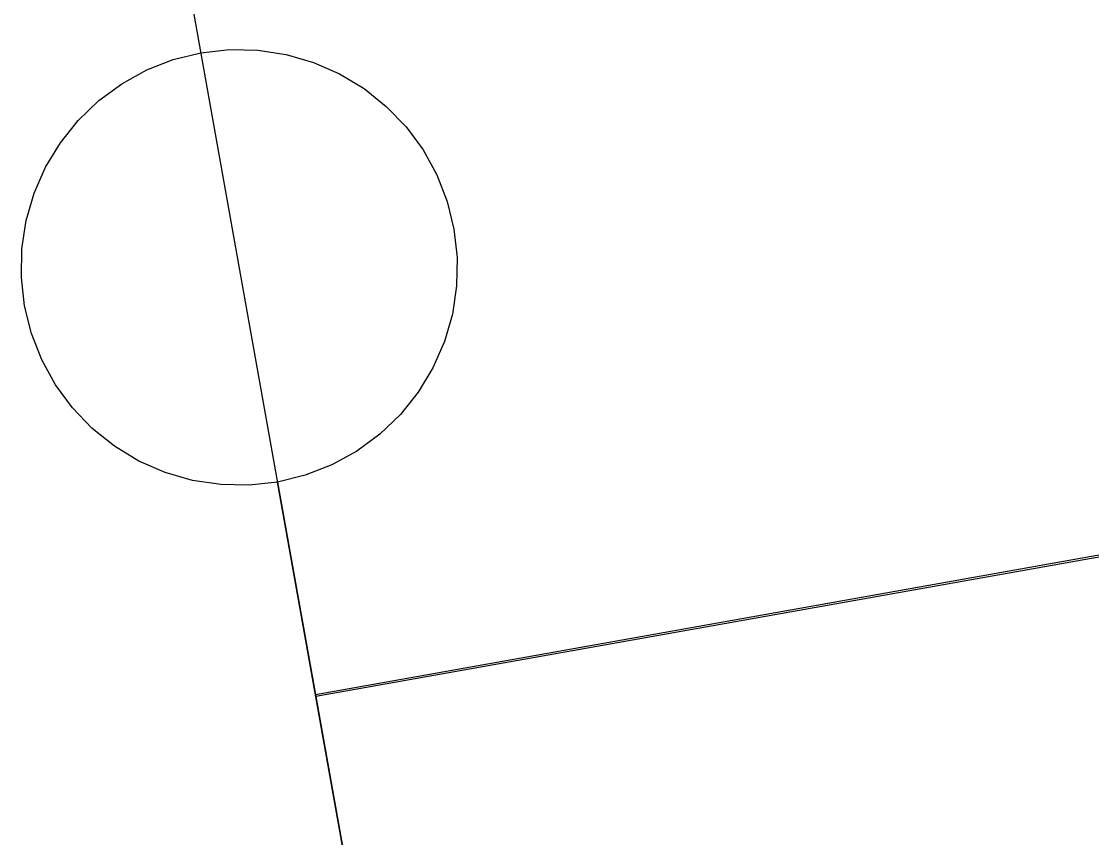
# Model space of a CAD drawing. Extents: x 6540402 to 6566579, y 5525343 to 5532423.
# Drawn here: x 6560398.957 to 6560400.183, y 5529248.108 to 5529249.044 of the extents above; entities that cross this region are included whole.
import ezdxf

# ---------------------------------------------------------------- set-up
doc = ezdxf.new("R2010")
doc.units = 0
for name, color, linetype in [('IR_ps_geometria', 7, 'Continuous'), ('T_plan_koziol oporowy', 7, 'Continuous'), ('TOR_PS_T-tory projektowane', 7, 'Continuous')]:
    doc.layers.add(name, color=color, linetype=linetype)

msp = doc.modelspace()

# ---------------------------------------------------------------- linework, layer by layer
at = {"layer": 'IR_ps_geometria'}
msp.add_lwpolyline([(6560399.3381, 5529248.0239), (6560399.2503, 5529248.5162), (6560399.2178, 5529248.5125), (6560399.1851, 5529248.5132), (6560399.1528, 5529248.5181), (6560399.1214, 5529248.5272), (6560399.0914, 5529248.5403), (6560399.0634, 5529248.5572), (6560399.0379, 5529248.5776), (6560399.0152, 5529248.6012), (6560398.9958, 5529248.6275), (6560398.98, 5529248.6562), (6560398.9681, 5529248.6866), (6560398.9603, 5529248.7184), (6560398.9567, 5529248.7509), (6560398.9573, 5529248.7836), (6560398.9622, 5529248.8159), (6560398.9713, 5529248.8473), (6560398.9844, 5529248.8773), (6560399.0013, 5529248.9053), (6560399.0218, 5529248.9308), (6560399.0453, 5529248.9535), (6560399.0717, 5529248.9729), (6560399.1003, 5529248.9887), (6560399.1308, 5529249.0006), (6560399.1625, 5529249.0084), (6560399.195, 5529249.012), (6560399.2277, 5529249.0114), (6560399.26, 5529249.0065), (6560399.2914, 5529248.9974), (6560399.3214, 5529248.9843), (6560399.3494, 5529248.9674), (6560399.3749, 5529248.9469), (6560399.3976, 5529248.9234), (6560399.417, 5529248.897), (6560399.4328, 5529248.8684), (6560399.4447, 5529248.8379), (6560399.4525, 5529248.8062), (6560399.4562, 5529248.7737), (6560399.4555, 5529248.741), (6560399.4506, 5529248.7087), (6560399.4415, 5529248.6773), (6560399.4284, 5529248.6473), (6560399.4115, 5529248.6193), (6560399.3911, 5529248.5938), (6560399.3675, 5529248.5711), (6560399.3412, 5529248.5517), (6560399.3125, 5529248.5359), (6560399.2821, 5529248.524), (6560399.2503, 5529248.5162), (6560399.2942, 5529248.2701), (6560399.3381, 5529248.0239)], dxfattribs=at)
msp.add_lwpolyline([(6560399.3381, 5529248.0239), (6560399.2503, 5529248.5162), (6560399.2178, 5529248.5125), (6560399.1851, 5529248.5132), (6560399.1528, 5529248.5181), (6560399.1214, 5529248.5272), (6560399.0914, 5529248.5403), (6560399.0634, 5529248.5572), (6560399.0379, 5529248.5776), (6560399.0152, 5529248.6012), (6560398.9958, 5529248.6275), (6560398.98, 5529248.6562), (6560398.9681, 5529248.6866), (6560398.9603, 5529248.7184), (6560398.9567, 5529248.7509), (6560398.9573, 5529248.7836), (6560398.9622, 5529248.8159), (6560398.9713, 5529248.8473), (6560398.9844, 5529248.8773), (6560399.0013, 5529248.9053), (6560399.0218, 5529248.9308), (6560399.0453, 5529248.9535), (6560399.0717, 5529248.9729), (6560399.1003, 5529248.9887), (6560399.1308, 5529249.0006), (6560399.1625, 5529249.0084), (6560399.195, 5529249.012), (6560399.2277, 5529249.0114), (6560399.26, 5529249.0065), (6560399.2914, 5529248.9974), (6560399.3214, 5529248.9843), (6560399.3494, 5529248.9674), (6560399.3749, 5529248.9469), (6560399.3976, 5529248.9234), (6560399.417, 5529248.897), (6560399.4328, 5529248.8684), (6560399.4447, 5529248.8379), (6560399.4525, 5529248.8062), (6560399.4562, 5529248.7737), (6560399.4555, 5529248.741), (6560399.4506, 5529248.7087), (6560399.4415, 5529248.6773), (6560399.4284, 5529248.6473), (6560399.4115, 5529248.6193), (6560399.3911, 5529248.5938), (6560399.3675, 5529248.5711), (6560399.3412, 5529248.5517), (6560399.3125, 5529248.5359), (6560399.2821, 5529248.524), (6560399.2503, 5529248.5162), (6560399.2942, 5529248.2701), (6560399.3381, 5529248.0239)], dxfattribs=at)
msp.add_lwpolyline([(6560399.3381, 5529248.0239), (6560399.2503, 5529248.5162), (6560399.2178, 5529248.5125), (6560399.1851, 5529248.5132), (6560399.1528, 5529248.5181), (6560399.1214, 5529248.5272), (6560399.0914, 5529248.5403), (6560399.0634, 5529248.5572), (6560399.0379, 5529248.5776), (6560399.0152, 5529248.6012), (6560398.9958, 5529248.6275), (6560398.98, 5529248.6562), (6560398.9681, 5529248.6866), (6560398.9603, 5529248.7184), (6560398.9567, 5529248.7509), (6560398.9573, 5529248.7836), (6560398.9622, 5529248.8159), (6560398.9713, 5529248.8473), (6560398.9844, 5529248.8773), (6560399.0013, 5529248.9053), (6560399.0218, 5529248.9308), (6560399.0453, 5529248.9535), (6560399.0717, 5529248.9729), (6560399.1003, 5529248.9887), (6560399.1308, 5529249.0006), (6560399.1625, 5529249.0084), (6560399.195, 5529249.012), (6560399.2277, 5529249.0114), (6560399.26, 5529249.0065), (6560399.2914, 5529248.9974), (6560399.3214, 5529248.9843), (6560399.3494, 5529248.9674), (6560399.3749, 5529248.9469), (6560399.3976, 5529248.9234), (6560399.417, 5529248.897), (6560399.4328, 5529248.8684), (6560399.4447, 5529248.8379), (6560399.4525, 5529248.8062), (6560399.4562, 5529248.7737), (6560399.4555, 5529248.741), (6560399.4506, 5529248.7087), (6560399.4415, 5529248.6773), (6560399.4284, 5529248.6473), (6560399.4115, 5529248.6193), (6560399.3911, 5529248.5938), (6560399.3675, 5529248.5711), (6560399.3412, 5529248.5517), (6560399.3125, 5529248.5359), (6560399.2821, 5529248.524), (6560399.2503, 5529248.5162), (6560399.2942, 5529248.2701), (6560399.3381, 5529248.0239)], dxfattribs=at)
msp.add_lwpolyline([(6560399.3381, 5529248.0239), (6560399.2503, 5529248.5162), (6560399.2178, 5529248.5125), (6560399.1851, 5529248.5132), (6560399.1528, 5529248.5181), (6560399.1214, 5529248.5272), (6560399.0914, 5529248.5403), (6560399.0634, 5529248.5572), (6560399.0379, 5529248.5776), (6560399.0152, 5529248.6012), (6560398.9958, 5529248.6275), (6560398.98, 5529248.6562), (6560398.9681, 5529248.6866), (6560398.9603, 5529248.7184), (6560398.9567, 5529248.7509), (6560398.9573, 5529248.7836), (6560398.9622, 5529248.8159), (6560398.9713, 5529248.8473), (6560398.9844, 5529248.8773), (6560399.0013, 5529248.9053), (6560399.0218, 5529248.9308), (6560399.0453, 5529248.9535), (6560399.0717, 5529248.9729), (6560399.1003, 5529248.9887), (6560399.1308, 5529249.0006), (6560399.1625, 5529249.0084), (6560399.195, 5529249.012), (6560399.2277, 5529249.0114), (6560399.26, 5529249.0065), (6560399.2914, 5529248.9974), (6560399.3214, 5529248.9843), (6560399.3494, 5529248.9674), (6560399.3749, 5529248.9469), (6560399.3976, 5529248.9234), (6560399.417, 5529248.897), (6560399.4328, 5529248.8684), (6560399.4447, 5529248.8379), (6560399.4525, 5529248.8062), (6560399.4562, 5529248.7737), (6560399.4555, 5529248.741), (6560399.4506, 5529248.7087), (6560399.4415, 5529248.6773), (6560399.4284, 5529248.6473), (6560399.4115, 5529248.6193), (6560399.3911, 5529248.5938), (6560399.3675, 5529248.5711), (6560399.3412, 5529248.5517), (6560399.3125, 5529248.5359), (6560399.2821, 5529248.524), (6560399.2503, 5529248.5162), (6560399.2942, 5529248.2701), (6560399.3381, 5529248.0239)], dxfattribs=at)
msp.add_lwpolyline([(6560399.3381, 5529248.0239), (6560399.2503, 5529248.5162), (6560399.2178, 5529248.5125), (6560399.1851, 5529248.5132), (6560399.1528, 5529248.5181), (6560399.1214, 5529248.5272), (6560399.0914, 5529248.5403), (6560399.0634, 5529248.5572), (6560399.0379, 5529248.5776), (6560399.0152, 5529248.6012), (6560398.9958, 5529248.6275), (6560398.98, 5529248.6562), (6560398.9681, 5529248.6866), (6560398.9603, 5529248.7184), (6560398.9567, 5529248.7509), (6560398.9573, 5529248.7836), (6560398.9622, 5529248.8159), (6560398.9713, 5529248.8473), (6560398.9844, 5529248.8773), (6560399.0013, 5529248.9053), (6560399.0218, 5529248.9308), (6560399.0453, 5529248.9535), (6560399.0717, 5529248.9729), (6560399.1003, 5529248.9887), (6560399.1308, 5529249.0006), (6560399.1625, 5529249.0084), (6560399.195, 5529249.012), (6560399.2277, 5529249.0114), (6560399.26, 5529249.0065), (6560399.2914, 5529248.9974), (6560399.3214, 5529248.9843), (6560399.3494, 5529248.9674), (6560399.3749, 5529248.9469), (6560399.3976, 5529248.9234), (6560399.417, 5529248.897), (6560399.4328, 5529248.8684), (6560399.4447, 5529248.8379), (6560399.4525, 5529248.8062), (6560399.4562, 5529248.7737), (6560399.4555, 5529248.741), (6560399.4506, 5529248.7087), (6560399.4415, 5529248.6773), (6560399.4284, 5529248.6473), (6560399.4115, 5529248.6193), (6560399.3911, 5529248.5938), (6560399.3675, 5529248.5711), (6560399.3412, 5529248.5517), (6560399.3125, 5529248.5359), (6560399.2821, 5529248.524), (6560399.2503, 5529248.5162), (6560399.2942, 5529248.2701), (6560399.3381, 5529248.0239)], dxfattribs=at)
msp.add_lwpolyline([(6560399.3381, 5529248.0239), (6560399.2503, 5529248.5162), (6560399.2178, 5529248.5125), (6560399.1851, 5529248.5132), (6560399.1528, 5529248.5181), (6560399.1214, 5529248.5272), (6560399.0914, 5529248.5403), (6560399.0634, 5529248.5572), (6560399.0379, 5529248.5776), (6560399.0152, 5529248.6012), (6560398.9958, 5529248.6275), (6560398.98, 5529248.6562), (6560398.9681, 5529248.6866), (6560398.9603, 5529248.7184), (6560398.9567, 5529248.7509), (6560398.9573, 5529248.7836), (6560398.9622, 5529248.8159), (6560398.9713, 5529248.8473), (6560398.9844, 5529248.8773), (6560399.0013, 5529248.9053), (6560399.0218, 5529248.9308), (6560399.0453, 5529248.9535), (6560399.0717, 5529248.9729), (6560399.1003, 5529248.9887), (6560399.1308, 5529249.0006), (6560399.1625, 5529249.0084), (6560399.195, 5529249.012), (6560399.2277, 5529249.0114), (6560399.26, 5529249.0065), (6560399.2914, 5529248.9974), (6560399.3214, 5529248.9843), (6560399.3494, 5529248.9674), (6560399.3749, 5529248.9469), (6560399.3976, 5529248.9234), (6560399.417, 5529248.897), (6560399.4328, 5529248.8684), (6560399.4447, 5529248.8379), (6560399.4525, 5529248.8062), (6560399.4562, 5529248.7737), (6560399.4555, 5529248.741), (6560399.4506, 5529248.7087), (6560399.4415, 5529248.6773), (6560399.4284, 5529248.6473), (6560399.4115, 5529248.6193), (6560399.3911, 5529248.5938), (6560399.3675, 5529248.5711), (6560399.3412, 5529248.5517), (6560399.3125, 5529248.5359), (6560399.2821, 5529248.524), (6560399.2503, 5529248.5162), (6560399.2942, 5529248.2701), (6560399.3381, 5529248.0239)], dxfattribs=at)
msp.add_lwpolyline([(6560399.3381, 5529248.0239), (6560399.2503, 5529248.5162), (6560399.2178, 5529248.5125), (6560399.1851, 5529248.5132), (6560399.1528, 5529248.5181), (6560399.1214, 5529248.5272), (6560399.0914, 5529248.5403), (6560399.0634, 5529248.5572), (6560399.0379, 5529248.5776), (6560399.0152, 5529248.6012), (6560398.9958, 5529248.6275), (6560398.98, 5529248.6562), (6560398.9681, 5529248.6866), (6560398.9603, 5529248.7184), (6560398.9567, 5529248.7509), (6560398.9573, 5529248.7836), (6560398.9622, 5529248.8159), (6560398.9713, 5529248.8473), (6560398.9844, 5529248.8773), (6560399.0013, 5529248.9053), (6560399.0218, 5529248.9308), (6560399.0453, 5529248.9535), (6560399.0717, 5529248.9729), (6560399.1003, 5529248.9887), (6560399.1308, 5529249.0006), (6560399.1625, 5529249.0084), (6560399.195, 5529249.012), (6560399.2277, 5529249.0114), (6560399.26, 5529249.0065), (6560399.2914, 5529248.9974), (6560399.3214, 5529248.9843), (6560399.3494, 5529248.9674), (6560399.3749, 5529248.9469), (6560399.3976, 5529248.9234), (6560399.417, 5529248.897), (6560399.4328, 5529248.8684), (6560399.4447, 5529248.8379), (6560399.4525, 5529248.8062), (6560399.4562, 5529248.7737), (6560399.4555, 5529248.741), (6560399.4506, 5529248.7087), (6560399.4415, 5529248.6773), (6560399.4284, 5529248.6473), (6560399.4115, 5529248.6193), (6560399.3911, 5529248.5938), (6560399.3675, 5529248.5711), (6560399.3412, 5529248.5517), (6560399.3125, 5529248.5359), (6560399.2821, 5529248.524), (6560399.2503, 5529248.5162), (6560399.2942, 5529248.2701), (6560399.3381, 5529248.0239)], dxfattribs=at)
msp.add_lwpolyline([(6560399.3381, 5529248.0239), (6560399.2503, 5529248.5162), (6560399.2178, 5529248.5125), (6560399.1851, 5529248.5132), (6560399.1528, 5529248.5181), (6560399.1214, 5529248.5272), (6560399.0914, 5529248.5403), (6560399.0634, 5529248.5572), (6560399.0379, 5529248.5776), (6560399.0152, 5529248.6012), (6560398.9958, 5529248.6275), (6560398.98, 5529248.6562), (6560398.9681, 5529248.6866), (6560398.9603, 5529248.7184), (6560398.9567, 5529248.7509), (6560398.9573, 5529248.7836), (6560398.9622, 5529248.8159), (6560398.9713, 5529248.8473), (6560398.9844, 5529248.8773), (6560399.0013, 5529248.9053), (6560399.0218, 5529248.9308), (6560399.0453, 5529248.9535), (6560399.0717, 5529248.9729), (6560399.1003, 5529248.9887), (6560399.1308, 5529249.0006), (6560399.1625, 5529249.0084), (6560399.195, 5529249.012), (6560399.2277, 5529249.0114), (6560399.26, 5529249.0065), (6560399.2914, 5529248.9974), (6560399.3214, 5529248.9843), (6560399.3494, 5529248.9674), (6560399.3749, 5529248.9469), (6560399.3976, 5529248.9234), (6560399.417, 5529248.897), (6560399.4328, 5529248.8684), (6560399.4447, 5529248.8379), (6560399.4525, 5529248.8062), (6560399.4562, 5529248.7737), (6560399.4555, 5529248.741), (6560399.4506, 5529248.7087), (6560399.4415, 5529248.6773), (6560399.4284, 5529248.6473), (6560399.4115, 5529248.6193), (6560399.3911, 5529248.5938), (6560399.3675, 5529248.5711), (6560399.3412, 5529248.5517), (6560399.3125, 5529248.5359), (6560399.2821, 5529248.524), (6560399.2503, 5529248.5162), (6560399.2942, 5529248.2701), (6560399.3381, 5529248.0239)], dxfattribs=at)
msp.add_lwpolyline([(6560399.3381, 5529248.0239), (6560399.2503, 5529248.5162), (6560399.2178, 5529248.5125), (6560399.1851, 5529248.5132), (6560399.1528, 5529248.5181), (6560399.1214, 5529248.5272), (6560399.0914, 5529248.5403), (6560399.0634, 5529248.5572), (6560399.0379, 5529248.5776), (6560399.0152, 5529248.6012), (6560398.9958, 5529248.6275), (6560398.98, 5529248.6562), (6560398.9681, 5529248.6866), (6560398.9603, 5529248.7184), (6560398.9567, 5529248.7509), (6560398.9573, 5529248.7836), (6560398.9622, 5529248.8159), (6560398.9713, 5529248.8473), (6560398.9844, 5529248.8773), (6560399.0013, 5529248.9053), (6560399.0218, 5529248.9308), (6560399.0453, 5529248.9535), (6560399.0717, 5529248.9729), (6560399.1003, 5529248.9887), (6560399.1308, 5529249.0006), (6560399.1625, 5529249.0084), (6560399.195, 5529249.012), (6560399.2277, 5529249.0114), (6560399.26, 5529249.0065), (6560399.2914, 5529248.9974), (6560399.3214, 5529248.9843), (6560399.3494, 5529248.9674), (6560399.3749, 5529248.9469), (6560399.3976, 5529248.9234), (6560399.417, 5529248.897), (6560399.4328, 5529248.8684), (6560399.4447, 5529248.8379), (6560399.4525, 5529248.8062), (6560399.4562, 5529248.7737), (6560399.4555, 5529248.741), (6560399.4506, 5529248.7087), (6560399.4415, 5529248.6773), (6560399.4284, 5529248.6473), (6560399.4115, 5529248.6193), (6560399.3911, 5529248.5938), (6560399.3675, 5529248.5711), (6560399.3412, 5529248.5517), (6560399.3125, 5529248.5359), (6560399.2821, 5529248.524), (6560399.2503, 5529248.5162), (6560399.2942, 5529248.2701), (6560399.3381, 5529248.0239)], dxfattribs=at)
msp.add_lwpolyline([(6560399.3381, 5529248.0239), (6560399.2503, 5529248.5162), (6560399.2178, 5529248.5125), (6560399.1851, 5529248.5132), (6560399.1528, 5529248.5181), (6560399.1214, 5529248.5272), (6560399.0914, 5529248.5403), (6560399.0634, 5529248.5572), (6560399.0379, 5529248.5776), (6560399.0152, 5529248.6012), (6560398.9958, 5529248.6275), (6560398.98, 5529248.6562), (6560398.9681, 5529248.6866), (6560398.9603, 5529248.7184), (6560398.9567, 5529248.7509), (6560398.9573, 5529248.7836), (6560398.9622, 5529248.8159), (6560398.9713, 5529248.8473), (6560398.9844, 5529248.8773), (6560399.0013, 5529248.9053), (6560399.0218, 5529248.9308), (6560399.0453, 5529248.9535), (6560399.0717, 5529248.9729), (6560399.1003, 5529248.9887), (6560399.1308, 5529249.0006), (6560399.1625, 5529249.0084), (6560399.195, 5529249.012), (6560399.2277, 5529249.0114), (6560399.26, 5529249.0065), (6560399.2914, 5529248.9974), (6560399.3214, 5529248.9843), (6560399.3494, 5529248.9674), (6560399.3749, 5529248.9469), (6560399.3976, 5529248.9234), (6560399.417, 5529248.897), (6560399.4328, 5529248.8684), (6560399.4447, 5529248.8379), (6560399.4525, 5529248.8062), (6560399.4562, 5529248.7737), (6560399.4555, 5529248.741), (6560399.4506, 5529248.7087), (6560399.4415, 5529248.6773), (6560399.4284, 5529248.6473), (6560399.4115, 5529248.6193), (6560399.3911, 5529248.5938), (6560399.3675, 5529248.5711), (6560399.3412, 5529248.5517), (6560399.3125, 5529248.5359), (6560399.2821, 5529248.524), (6560399.2503, 5529248.5162), (6560399.2942, 5529248.2701), (6560399.3381, 5529248.0239)], dxfattribs=at)
msp.add_lwpolyline([(6560399.3381, 5529248.0239), (6560399.2503, 5529248.5162), (6560399.2178, 5529248.5125), (6560399.1851, 5529248.5132), (6560399.1528, 5529248.5181), (6560399.1214, 5529248.5272), (6560399.0914, 5529248.5403), (6560399.0634, 5529248.5572), (6560399.0379, 5529248.5776), (6560399.0152, 5529248.6012), (6560398.9958, 5529248.6275), (6560398.98, 5529248.6562), (6560398.9681, 5529248.6866), (6560398.9603, 5529248.7184), (6560398.9567, 5529248.7509), (6560398.9573, 5529248.7836), (6560398.9622, 5529248.8159), (6560398.9713, 5529248.8473), (6560398.9844, 5529248.8773), (6560399.0013, 5529248.9053), (6560399.0218, 5529248.9308), (6560399.0453, 5529248.9535), (6560399.0717, 5529248.9729), (6560399.1003, 5529248.9887), (6560399.1308, 5529249.0006), (6560399.1625, 5529249.0084), (6560399.195, 5529249.012), (6560399.2277, 5529249.0114), (6560399.26, 5529249.0065), (6560399.2914, 5529248.9974), (6560399.3214, 5529248.9843), (6560399.3494, 5529248.9674), (6560399.3749, 5529248.9469), (6560399.3976, 5529248.9234), (6560399.417, 5529248.897), (6560399.4328, 5529248.8684), (6560399.4447, 5529248.8379), (6560399.4525, 5529248.8062), (6560399.4562, 5529248.7737), (6560399.4555, 5529248.741), (6560399.4506, 5529248.7087), (6560399.4415, 5529248.6773), (6560399.4284, 5529248.6473), (6560399.4115, 5529248.6193), (6560399.3911, 5529248.5938), (6560399.3675, 5529248.5711), (6560399.3412, 5529248.5517), (6560399.3125, 5529248.5359), (6560399.2821, 5529248.524), (6560399.2503, 5529248.5162), (6560399.2942, 5529248.2701), (6560399.3381, 5529248.0239)], dxfattribs=at)
msp.add_lwpolyline([(6560399.3381, 5529248.0239), (6560399.2503, 5529248.5162), (6560399.2178, 5529248.5125), (6560399.1851, 5529248.5132), (6560399.1528, 5529248.5181), (6560399.1214, 5529248.5272), (6560399.0914, 5529248.5403), (6560399.0634, 5529248.5572), (6560399.0379, 5529248.5776), (6560399.0152, 5529248.6012), (6560398.9958, 5529248.6275), (6560398.98, 5529248.6562), (6560398.9681, 5529248.6866), (6560398.9603, 5529248.7184), (6560398.9567, 5529248.7509), (6560398.9573, 5529248.7836), (6560398.9622, 5529248.8159), (6560398.9713, 5529248.8473), (6560398.9844, 5529248.8773), (6560399.0013, 5529248.9053), (6560399.0218, 5529248.9308), (6560399.0453, 5529248.9535), (6560399.0717, 5529248.9729), (6560399.1003, 5529248.9887), (6560399.1308, 5529249.0006), (6560399.1625, 5529249.0084), (6560399.195, 5529249.012), (6560399.2277, 5529249.0114), (6560399.26, 5529249.0065), (6560399.2914, 5529248.9974), (6560399.3214, 5529248.9843), (6560399.3494, 5529248.9674), (6560399.3749, 5529248.9469), (6560399.3976, 5529248.9234), (6560399.417, 5529248.897), (6560399.4328, 5529248.8684), (6560399.4447, 5529248.8379), (6560399.4525, 5529248.8062), (6560399.4562, 5529248.7737), (6560399.4555, 5529248.741), (6560399.4506, 5529248.7087), (6560399.4415, 5529248.6773), (6560399.4284, 5529248.6473), (6560399.4115, 5529248.6193), (6560399.3911, 5529248.5938), (6560399.3675, 5529248.5711), (6560399.3412, 5529248.5517), (6560399.3125, 5529248.5359), (6560399.2821, 5529248.524), (6560399.2503, 5529248.5162), (6560399.2942, 5529248.2701), (6560399.3381, 5529248.0239)], dxfattribs=at)
msp.add_lwpolyline([(6560399.3381, 5529248.0239), (6560399.2503, 5529248.5162), (6560399.2178, 5529248.5125), (6560399.1851, 5529248.5132), (6560399.1528, 5529248.5181), (6560399.1214, 5529248.5272), (6560399.0914, 5529248.5403), (6560399.0634, 5529248.5572), (6560399.0379, 5529248.5776), (6560399.0152, 5529248.6012), (6560398.9958, 5529248.6275), (6560398.98, 5529248.6562), (6560398.9681, 5529248.6866), (6560398.9603, 5529248.7184), (6560398.9567, 5529248.7509), (6560398.9573, 5529248.7836), (6560398.9622, 5529248.8159), (6560398.9713, 5529248.8473), (6560398.9844, 5529248.8773), (6560399.0013, 5529248.9053), (6560399.0218, 5529248.9308), (6560399.0453, 5529248.9535), (6560399.0717, 5529248.9729), (6560399.1003, 5529248.9887), (6560399.1308, 5529249.0006), (6560399.1625, 5529249.0084), (6560399.195, 5529249.012), (6560399.2277, 5529249.0114), (6560399.26, 5529249.0065), (6560399.2914, 5529248.9974), (6560399.3214, 5529248.9843), (6560399.3494, 5529248.9674), (6560399.3749, 5529248.9469), (6560399.3976, 5529248.9234), (6560399.417, 5529248.897), (6560399.4328, 5529248.8684), (6560399.4447, 5529248.8379), (6560399.4525, 5529248.8062), (6560399.4562, 5529248.7737), (6560399.4555, 5529248.741), (6560399.4506, 5529248.7087), (6560399.4415, 5529248.6773), (6560399.4284, 5529248.6473), (6560399.4115, 5529248.6193), (6560399.3911, 5529248.5938), (6560399.3675, 5529248.5711), (6560399.3412, 5529248.5517), (6560399.3125, 5529248.5359), (6560399.2821, 5529248.524), (6560399.2503, 5529248.5162), (6560399.2942, 5529248.2701), (6560399.3381, 5529248.0239)], dxfattribs=at)
at = {"layer": 'T_plan_koziol oporowy'}
for p, q in [((6560428.8275, 5529253.541), (6560399.2938, 5529248.2723)), ((6560399.4695, 5529247.2878), (6560399.1182, 5529249.2567))]:
    msp.add_line(p, q, dxfattribs=at)
at = {"layer": 'TOR_PS_T-tory projektowane'}
for p in [(6560448.8459, 5529257.1098), (6560428.828, 5529253.5387)]:
    msp.add_line(p, (6560399.2942, 5529248.2701), dxfattribs=at)

doc.saveas('drawing.dxf')
